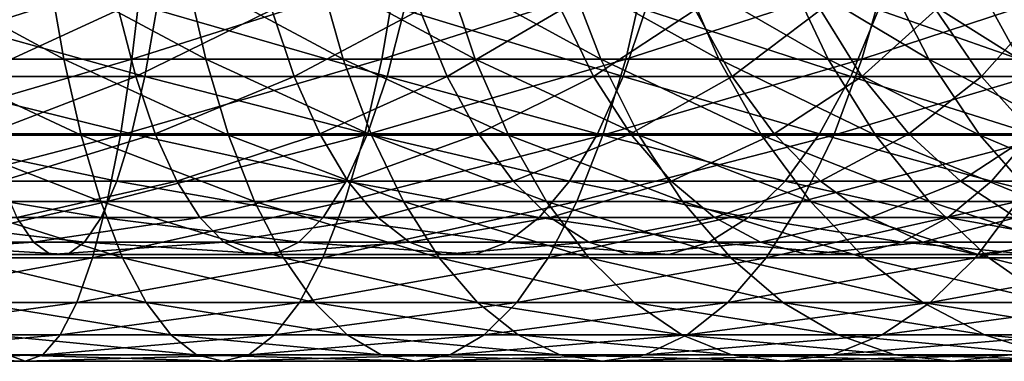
# Model space of a CAD drawing. Header units: metres. Extents: x 26 to 263, y -109 to 109.
# Tile 736 of 771: x 221 to 235, y -11 to -6. Entities that reach past the tile are written whole.
import ezdxf

# ---------------------------------------------------------------- set-up
doc = ezdxf.new("R2010")
doc.units = ezdxf.units.M
doc.layers.add('solid_500750', color=7, linetype='CONTINUOUS')

msp = doc.modelspace()

# ---------------------------------------------------------------- linework, layer by layer
at = {"layer": 'solid_500750'}
for points in [[(222.74852, -5.5, 134.215714), (219.066757, -5.5, 134.70195), (218.996796, -6.696376, 133.905624)], [(222.609344, -6.696376, 133.428528), (222.74852, -5.5, 134.215714), (218.996796, -6.696376, 133.905624)], [(221.640076, -6.696376, 115.781471), (219.570831, -6.696376, 116.24128), (219.431671, -5.5, 115.454094)], [(221.43277, -5.5, 115.00943), (221.640076, -6.696376, 115.781471), (219.431671, -5.5, 115.454094)], [(223.661316, -6.696376, 115.142883), (221.640076, -6.696376, 115.781471), (221.43277, -5.5, 115.00943)], [(223.387436, -5.5, 114.391869), (223.661316, -6.696376, 115.142883), (221.43277, -5.5, 115.00943)], [(226.373825, -5.5, 133.410141), (222.74852, -5.5, 134.215714), (222.609344, -6.696376, 133.428528)], [(226.166504, -6.696376, 132.638092), (226.373825, -5.5, 133.410141), (222.609344, -6.696376, 133.428528)], [(225.619141, -6.696376, 114.330383), (223.661316, -6.696376, 115.142883), (223.387436, -5.5, 114.391869)], [(225.280792, -5.5, 113.606133), (225.619141, -6.696376, 114.330383), (223.387436, -5.5, 114.391869)], [(227.498611, -6.696376, 113.350182), (225.619141, -6.696376, 114.330383), (225.280792, -5.5, 113.606133)], [(227.098358, -5.5, 112.658203), (227.498611, -6.696376, 113.350182), (225.280792, -5.5, 113.606133)], [(229.915024, -5.5, 132.291336), (226.373825, -5.5, 133.410141), (226.166504, -6.696376, 132.638092)], [(229.641144, -6.696376, 131.540314), (229.915024, -5.5, 132.291336), (226.166504, -6.696376, 132.638092)], [(229.2854, -6.696376, 112.209732), (227.498611, -6.696376, 113.350182), (227.098358, -5.5, 112.658203)], [(228.826294, -5.5, 111.555321), (229.2854, -6.696376, 112.209732), (227.098358, -5.5, 112.658203)], [(230.965866, -6.696376, 110.917755), (229.2854, -6.696376, 112.209732), (228.826294, -5.5, 111.555321)], [(230.451431, -5.5, 110.305885), (230.965866, -6.696376, 110.917755), (228.826294, -5.5, 111.555321)], [(233.345108, -5.5, 130.867844), (229.915024, -5.5, 132.291336), (229.641144, -6.696376, 131.540314)], [(233.006744, -6.696376, 130.1436), (233.345108, -5.5, 130.867844), (229.641144, -6.696376, 131.540314)], [(232.527222, -6.696376, 109.484085), (230.965866, -6.696376, 110.917755), (230.451431, -5.5, 110.305885)], [(231.961365, -5.5, 108.919434), (232.527222, -6.696376, 109.484085), (230.451431, -5.5, 110.305885)], [(233.957535, -6.696376, 107.919662), (232.527222, -6.696376, 109.484085), (231.961365, -5.5, 108.919434)], [(233.344574, -5.5, 107.40654), (233.957535, -6.696376, 107.919662), (231.961365, -5.5, 108.919434)], [(236.637924, -5.5, 129.150528), (233.345108, -5.5, 130.867844), (233.006744, -6.696376, 130.1436)], [(236.237671, -6.696376, 128.458557), (236.637924, -5.5, 129.150528), (233.006744, -6.696376, 130.1436)], [(235.245911, -6.696376, 106.23642), (233.957535, -6.696376, 107.919662), (233.344574, -5.5, 107.40654)], [(234.590515, -5.5, 105.778732), (235.245911, -6.696376, 106.23642), (233.344574, -5.5, 107.40654)], [(236.382523, -6.696376, 104.447197), (235.245911, -6.696376, 106.23642), (234.590515, -5.5, 105.778732)], [(235.689697, -5.5, 104.048424), (236.382523, -6.696376, 104.447197), (234.590515, -5.5, 105.778732)], [(222.79454, -6.942942, 131.113983), (219.286148, -6.942942, 131.6259), (219.374481, -5.995336, 132.506485)], [(222.961517, -5.995336, 131.983093), (222.79454, -6.942942, 131.113983), (219.374481, -5.995336, 132.506485)], [(222.419281, -5.995336, 116.973991), (220.180832, -5.995336, 117.509262), (220.347809, -6.942942, 118.378372)], [(222.663544, -6.942942, 117.824615), (222.419281, -5.995336, 116.973991), (220.347809, -6.942942, 118.378372)], [(224.600677, -5.995336, 116.240074), (222.419281, -5.995336, 116.973991), (222.663544, -6.942942, 117.824615)], [(224.920273, -6.942942, 117.065361), (224.600677, -5.995336, 116.240074), (222.663544, -6.942942, 117.824615)], [(226.242874, -6.942942, 130.289398), (222.79454, -6.942942, 131.113983), (222.961517, -5.995336, 131.983093)], [(226.487137, -5.995336, 131.140015), (226.242874, -6.942942, 130.289398), (222.961517, -5.995336, 131.983093)], [(226.707458, -5.995336, 115.313431), (224.600677, -5.995336, 116.240074), (224.920273, -6.942942, 117.065361)], [(227.099777, -6.942942, 116.10672), (226.707458, -5.995336, 115.313431), (224.920273, -6.942942, 117.065361)], [(229.603333, -6.942942, 129.158798), (226.242874, -6.942942, 130.289398), (226.487137, -5.995336, 131.140015)], [(229.922928, -5.995336, 129.98407), (229.603333, -6.942942, 129.158798), (226.487137, -5.995336, 131.140015)], [(228.72261, -5.995336, 114.201538), (226.707458, -5.995336, 115.313431), (227.099777, -6.942942, 116.10672)], [(229.184525, -6.942942, 114.956436), (228.72261, -5.995336, 114.201538), (227.099777, -6.942942, 116.10672)], [(230.629898, -5.995336, 112.913353), (228.72261, -5.995336, 114.201538), (229.184525, -6.942942, 114.956436)], [(231.157654, -6.942942, 113.623772), (230.629898, -5.995336, 112.913353), (229.184525, -6.942942, 114.956436)], [(232.848831, -6.942942, 127.731293), (229.603333, -6.942942, 129.158798), (229.922928, -5.995336, 129.98407)], [(233.241165, -5.995336, 128.524582), (232.848831, -6.942942, 127.731293), (229.922928, -5.995336, 129.98407)], [(232.413925, -5.995336, 111.459267), (230.629898, -5.995336, 112.913353), (231.157654, -6.942942, 113.623772)], [(233.003296, -6.942942, 112.119476), (232.413925, -5.995336, 111.459267), (231.157654, -6.942942, 113.623772)], [(234.060333, -5.995336, 109.851006), (232.413925, -5.995336, 111.459267), (233.003296, -6.942942, 112.119476)], [(235.953186, -6.942942, 126.018417), (232.848831, -6.942942, 127.731293), (233.241165, -5.995336, 128.524582)], [(234.706543, -6.942942, 110.455681), (234.060333, -5.995336, 109.851006), (233.003296, -6.942942, 112.119476)], [(236.415085, -5.995336, 126.773315), (235.953186, -6.942942, 126.018417), (233.241165, -5.995336, 128.524582)], [(235.555832, -5.995336, 108.101532), (234.060333, -5.995336, 109.851006), (234.706543, -6.942942, 110.455681)], [(236.253677, -6.942942, 108.645805), (235.555832, -5.995336, 108.101532), (234.706543, -6.942942, 110.455681)], [(222.609344, -6.696376, 133.428528), (218.996796, -6.696376, 133.905624), (218.913773, -7.778174, 132.960541)], [(222.444183, -7.778174, 132.494308), (222.609344, -6.696376, 133.428528), (218.913773, -7.778174, 132.960541)], [(221.886124, -7.778174, 116.697723), (219.735992, -7.778174, 117.175507), (219.570831, -6.696376, 116.24128)], [(221.640076, -6.696376, 115.781471), (221.886124, -7.778174, 116.697723), (219.570831, -6.696376, 116.24128)], [(223.986359, -7.778174, 116.03418), (221.886124, -7.778174, 116.697723), (221.640076, -6.696376, 115.781471)], [(223.661316, -6.696376, 115.142883), (223.986359, -7.778174, 116.03418), (221.640076, -6.696376, 115.781471)], [(226.166504, -6.696376, 132.638092), (222.609344, -6.696376, 133.428528), (222.444183, -7.778174, 132.494308)], [(225.920471, -7.778174, 131.721832), (226.166504, -6.696376, 132.638092), (222.444183, -7.778174, 132.494308)], [(226.020706, -7.778174, 115.189926), (223.986359, -7.778174, 116.03418), (223.661316, -6.696376, 115.142883)], [(225.619141, -6.696376, 114.330383), (226.020706, -7.778174, 115.189926), (223.661316, -6.696376, 115.142883)], [(227.973633, -7.778174, 114.17141), (226.020706, -7.778174, 115.189926), (225.619141, -6.696376, 114.330383)], [(227.498611, -6.696376, 113.350182), (227.973633, -7.778174, 114.17141), (225.619141, -6.696376, 114.330383)], [(229.641144, -6.696376, 131.540314), (226.166504, -6.696376, 132.638092), (225.920471, -7.778174, 131.721832)], [(229.316101, -7.778174, 130.649033), (229.641144, -6.696376, 131.540314), (225.920471, -7.778174, 131.721832)], [(229.830246, -7.778174, 112.986389), (227.973633, -7.778174, 114.17141), (227.498611, -6.696376, 113.350182)], [(229.2854, -6.696376, 112.209732), (229.830246, -7.778174, 112.986389), (227.498611, -6.696376, 113.350182)], [(231.576401, -7.778174, 111.643906), (229.830246, -7.778174, 112.986389), (229.2854, -6.696376, 112.209732)], [(230.965866, -6.696376, 110.917755), (231.576401, -7.778174, 111.643906), (229.2854, -6.696376, 112.209732)], [(233.006744, -6.696376, 130.1436), (229.641144, -6.696376, 131.540314), (229.316101, -7.778174, 130.649033)], [(232.605194, -7.778174, 129.284058), (233.006744, -6.696376, 130.1436), (229.316101, -7.778174, 130.649033)], [(233.198776, -7.778174, 110.154205), (231.576401, -7.778174, 111.643906), (230.965866, -6.696376, 110.917755)], [(232.527222, -6.696376, 109.484085), (233.198776, -7.778174, 110.154205), (230.965866, -6.696376, 110.917755)], [(234.684998, -7.778174, 108.528641), (233.198776, -7.778174, 110.154205), (232.527222, -6.696376, 109.484085)], [(233.957535, -6.696376, 107.919662), (234.684998, -7.778174, 108.528641), (232.527222, -6.696376, 109.484085)], [(236.237671, -6.696376, 128.458557), (233.006744, -6.696376, 130.1436), (232.605194, -7.778174, 129.284058)], [(235.76265, -7.778174, 127.637337), (236.237671, -6.696376, 128.458557), (232.605194, -7.778174, 129.284058)], [(236.023727, -7.778174, 106.77961), (234.684998, -7.778174, 108.528641), (233.957535, -6.696376, 107.919662)], [(235.245911, -6.696376, 106.23642), (236.023727, -7.778174, 106.77961), (233.957535, -6.696376, 107.919662)], [(222.604782, -7.761214, 130.126251), (219.18576, -7.761214, 130.625137), (219.286148, -6.942942, 131.6259)], [(222.79454, -6.942942, 131.113983), (222.604782, -7.761214, 130.126251), (219.286148, -6.942942, 131.6259)], [(222.663544, -6.942942, 117.824615), (220.347809, -6.942942, 118.378372), (220.537567, -7.761214, 119.366096)], [(222.941147, -7.761214, 118.791344), (222.663544, -6.942942, 117.824615), (220.537567, -7.761214, 119.366096)], [(225.965271, -7.761214, 129.322662), (222.604782, -7.761214, 130.126251), (222.79454, -6.942942, 131.113983)], [(224.920273, -6.942942, 117.065361), (222.663544, -6.942942, 117.824615), (222.941147, -7.761214, 118.791344)], [(226.242874, -6.942942, 130.289398), (225.965271, -7.761214, 129.322662), (222.79454, -6.942942, 131.113983)], [(225.283463, -7.761214, 118.003281), (224.920273, -6.942942, 117.065361), (222.941147, -7.761214, 118.791344)], [(227.099777, -6.942942, 116.10672), (224.920273, -6.942942, 117.065361), (225.283463, -7.761214, 118.003281)], [(227.545654, -7.761214, 117.008286), (227.099777, -6.942942, 116.10672), (225.283463, -7.761214, 118.003281)], [(229.240143, -7.761214, 128.220871), (225.965271, -7.761214, 129.322662), (226.242874, -6.942942, 130.289398)], [(229.603333, -6.942942, 129.158798), (229.240143, -7.761214, 128.220871), (226.242874, -6.942942, 130.289398)], [(229.184525, -6.942942, 114.956436), (227.099777, -6.942942, 116.10672), (227.545654, -7.761214, 117.008286)], [(229.709473, -7.761214, 115.814362), (229.184525, -6.942942, 114.956436), (227.545654, -7.761214, 117.008286)], [(231.157654, -6.942942, 113.623772), (229.184525, -6.942942, 114.956436), (229.709473, -7.761214, 115.814362)], [(232.402954, -7.761214, 126.829735), (229.240143, -7.761214, 128.220871), (229.603333, -6.942942, 129.158798)], [(232.848831, -6.942942, 127.731293), (232.402954, -7.761214, 126.829735), (229.603333, -6.942942, 129.158798)], [(231.757462, -7.761214, 114.431145), (231.157654, -6.942942, 113.623772), (229.709473, -7.761214, 115.814362)], [(233.003296, -6.942942, 112.119476), (231.157654, -6.942942, 113.623772), (231.757462, -7.761214, 114.431145)], [(233.673096, -7.761214, 112.869789), (233.003296, -6.942942, 112.119476), (231.757462, -7.761214, 114.431145)], [(235.428223, -7.761214, 125.160492), (232.402954, -7.761214, 126.829735), (232.848831, -6.942942, 127.731293)], [(235.953186, -6.942942, 126.018417), (235.428223, -7.761214, 125.160492), (232.848831, -6.942942, 127.731293)], [(234.706543, -6.942942, 110.455681), (233.003296, -6.942942, 112.119476), (233.673096, -7.761214, 112.869789)], [(235.440964, -7.761214, 111.142891), (234.706543, -6.942942, 110.455681), (233.673096, -7.761214, 112.869789)], [(236.253677, -6.942942, 108.645805), (234.706543, -6.942942, 110.455681), (235.440964, -7.761214, 111.142891)], [(222.444183, -7.778174, 132.494308), (218.913773, -7.778174, 132.960541), (218.819092, -8.726887, 131.882904)], [(222.255859, -8.726887, 131.429031), (222.444183, -7.778174, 132.494308), (218.819092, -8.726887, 131.882904)], [(222.395767, -8.43491, 129.0383), (219.07518, -8.43491, 129.522827), (219.18576, -7.761214, 130.625137)], [(222.604782, -7.761214, 130.126251), (222.395767, -8.43491, 129.0383), (219.18576, -7.761214, 130.625137)], [(222.166672, -8.726887, 117.742508), (219.924316, -8.726887, 118.240784), (219.735992, -7.778174, 117.175507)], [(221.886124, -7.778174, 116.697723), (222.166672, -8.726887, 117.742508), (219.735992, -7.778174, 117.175507)], [(222.941147, -7.761214, 118.791344), (220.537567, -7.761214, 119.366096), (220.746582, -8.43491, 120.454048)], [(223.246918, -8.43491, 119.856155), (222.941147, -7.761214, 118.791344), (220.746582, -8.43491, 120.454048)], [(224.356995, -8.726887, 117.050507), (222.166672, -8.726887, 117.742508), (221.886124, -7.778174, 116.697723)], [(223.986359, -7.778174, 116.03418), (224.356995, -8.726887, 117.050507), (221.886124, -7.778174, 116.697723)], [(225.920471, -7.778174, 131.721832), (222.444183, -7.778174, 132.494308), (222.255859, -8.726887, 131.429031)], [(225.639923, -8.726887, 130.677048), (225.920471, -7.778174, 131.721832), (222.255859, -8.726887, 131.429031)], [(225.659515, -8.43491, 128.257858), (222.395767, -8.43491, 129.0383), (222.604782, -7.761214, 130.126251)], [(225.965271, -7.761214, 129.322662), (225.659515, -8.43491, 128.257858), (222.604782, -7.761214, 130.126251)], [(225.283463, -7.761214, 118.003281), (222.941147, -7.761214, 118.791344), (223.246918, -8.43491, 119.856155)], [(225.683517, -8.43491, 119.036377), (225.283463, -7.761214, 118.003281), (223.246918, -8.43491, 119.856155)], [(226.478592, -8.726887, 116.170036), (224.356995, -8.726887, 117.050507), (223.986359, -7.778174, 116.03418)], [(226.020706, -7.778174, 115.189926), (226.478592, -8.726887, 116.170036), (223.986359, -7.778174, 116.03418)], [(227.545654, -7.761214, 117.008286), (225.283463, -7.761214, 118.003281), (225.683517, -8.43491, 119.036377)], [(229.316101, -7.778174, 130.649033), (225.920471, -7.778174, 131.721832), (225.639923, -8.726887, 130.677048)], [(228.945465, -8.726887, 129.632706), (229.316101, -7.778174, 130.649033), (225.639923, -8.726887, 130.677048)], [(228.840088, -8.43491, 127.187775), (225.659515, -8.43491, 128.257858), (225.965271, -7.761214, 129.322662)], [(228.036774, -8.43491, 118.00132), (227.545654, -7.761214, 117.008286), (225.683517, -8.43491, 119.036377)], [(229.240143, -7.761214, 128.220871), (228.840088, -8.43491, 127.187775), (225.965271, -7.761214, 129.322662)], [(228.515289, -8.726887, 115.107834), (226.478592, -8.726887, 116.170036), (226.020706, -7.778174, 115.189926)], [(227.973633, -7.778174, 114.17141), (228.515289, -8.726887, 115.107834), (226.020706, -7.778174, 115.189926)], [(229.709473, -7.761214, 115.814362), (227.545654, -7.761214, 117.008286), (228.036774, -8.43491, 118.00132)], [(230.451538, -8.726887, 113.871994), (228.515289, -8.726887, 115.107834), (227.973633, -7.778174, 114.17141)], [(229.830246, -7.778174, 112.986389), (230.451538, -8.726887, 113.871994), (227.973633, -7.778174, 114.17141)], [(230.287689, -8.43491, 116.759338), (229.709473, -7.761214, 115.814362), (228.036774, -8.43491, 118.00132)], [(231.911835, -8.43491, 125.8367), (228.840088, -8.43491, 127.187775), (229.240143, -7.761214, 128.220871)], [(232.605194, -7.778174, 129.284058), (229.316101, -7.778174, 130.649033), (228.945465, -8.726887, 129.632706)], [(232.147293, -8.726887, 128.30394), (232.605194, -7.778174, 129.284058), (228.945465, -8.726887, 129.632706)], [(232.402954, -7.761214, 126.829735), (231.911835, -8.43491, 125.8367), (229.240143, -7.761214, 128.220871)], [(231.757462, -7.761214, 114.431145), (229.709473, -7.761214, 115.814362), (230.287689, -8.43491, 116.759338)], [(232.272583, -8.726887, 112.471931), (230.451538, -8.726887, 113.871994), (229.830246, -7.778174, 112.986389)], [(231.576401, -7.778174, 111.643906), (232.272583, -8.726887, 112.471931), (229.830246, -7.778174, 112.986389)], [(232.418121, -8.43491, 115.32045), (231.757462, -7.761214, 114.431145), (230.287689, -8.43491, 116.759338)], [(233.964554, -8.726887, 110.918335), (232.272583, -8.726887, 112.471931), (231.576401, -7.778174, 111.643906)], [(233.198776, -7.778174, 110.154205), (233.964554, -8.726887, 110.918335), (231.576401, -7.778174, 111.643906)], [(233.673096, -7.761214, 112.869789), (231.757462, -7.761214, 114.431145), (232.418121, -8.43491, 115.32045)], [(234.850006, -8.43491, 124.215508), (231.911835, -8.43491, 125.8367), (232.402954, -7.761214, 126.829735)], [(235.76265, -7.778174, 127.637337), (232.605194, -7.778174, 129.284058), (232.147293, -8.726887, 128.30394)], [(235.220993, -8.726887, 126.700905), (235.76265, -7.778174, 127.637337), (232.147293, -8.726887, 128.30394)], [(235.428223, -7.761214, 125.160492), (234.850006, -8.43491, 124.215508), (232.402954, -7.761214, 126.829735)], [(234.410873, -8.43491, 113.696243), (233.673096, -7.761214, 112.869789), (232.418121, -8.43491, 115.32045)], [(235.514511, -8.726887, 109.223045), (233.964554, -8.726887, 110.918335), (233.198776, -7.778174, 110.154205)], [(234.684998, -7.778174, 108.528641), (235.514511, -8.726887, 109.223045), (233.198776, -7.778174, 110.154205)], [(235.440964, -7.761214, 111.142891), (233.673096, -7.761214, 112.869789), (234.410873, -8.43491, 113.696243)], [(236.249893, -8.43491, 111.899818), (235.440964, -7.761214, 111.142891), (234.410873, -8.43491, 113.696243)], [(236.91066, -8.726887, 107.398994), (235.514511, -8.726887, 109.223045), (234.684998, -7.778174, 108.528641)], [(236.023727, -7.778174, 106.77961), (236.91066, -8.726887, 107.398994), (234.684998, -7.778174, 108.528641)], [(237.630905, -8.43491, 122.337288), (234.850006, -8.43491, 124.215508), (235.428223, -7.761214, 125.160492)], [(222.171402, -8.951479, 127.870399), (218.956482, -8.951479, 128.339493), (219.07518, -8.43491, 129.522827)], [(222.395767, -8.43491, 129.0383), (222.171402, -8.951479, 127.870399), (219.07518, -8.43491, 129.522827)], [(223.246918, -8.43491, 119.856155), (220.746582, -8.43491, 120.454048), (220.970963, -8.951479, 121.621956)], [(223.57515, -8.951479, 120.999222), (223.246918, -8.43491, 119.856155), (220.970963, -8.951479, 121.621956)], [(225.331268, -8.951479, 127.114784), (222.171402, -8.951479, 127.870399), (222.395767, -8.43491, 129.0383)], [(225.659515, -8.43491, 128.257858), (225.331268, -8.951479, 127.114784), (222.395767, -8.43491, 129.0383)], [(225.683517, -8.43491, 119.036377), (223.246918, -8.43491, 119.856155), (223.57515, -8.951479, 120.999222)], [(226.112976, -8.951479, 120.145386), (225.683517, -8.43491, 119.036377), (223.57515, -8.951479, 120.999222)], [(228.410629, -8.951479, 126.078766), (225.331268, -8.951479, 127.114784), (225.659515, -8.43491, 128.257858)], [(228.840088, -8.43491, 127.187775), (228.410629, -8.951479, 126.078766), (225.659515, -8.43491, 128.257858)], [(228.036774, -8.43491, 118.00132), (225.683517, -8.43491, 119.036377), (226.112976, -8.951479, 120.145386)], [(228.56398, -8.951479, 119.067337), (228.036774, -8.43491, 118.00132), (226.112976, -8.951479, 120.145386)], [(230.287689, -8.43491, 116.759338), (228.036774, -8.43491, 118.00132), (228.56398, -8.951479, 119.067337)], [(231.384628, -8.951479, 124.770683), (228.410629, -8.951479, 126.078766), (228.840088, -8.43491, 127.187775)], [(230.908401, -8.951479, 117.773766), (230.287689, -8.43491, 116.759338), (228.56398, -8.951479, 119.067337)], [(231.911835, -8.43491, 125.8367), (231.384628, -8.951479, 124.770683), (228.840088, -8.43491, 127.187775)], [(232.418121, -8.43491, 115.32045), (230.287689, -8.43491, 116.759338), (230.908401, -8.951479, 117.773766)], [(233.127319, -8.951479, 116.275101), (232.418121, -8.43491, 115.32045), (230.908401, -8.951479, 117.773766)], [(234.229294, -8.951479, 123.20108), (231.384628, -8.951479, 124.770683), (231.911835, -8.43491, 125.8367)], [(234.850006, -8.43491, 124.215508), (234.229294, -8.951479, 123.20108), (231.911835, -8.43491, 125.8367)], [(234.410873, -8.43491, 113.696243), (232.418121, -8.43491, 115.32045), (233.127319, -8.951479, 116.275101)], [(235.202866, -8.951479, 114.583427), (234.410873, -8.43491, 113.696243), (233.127319, -8.951479, 116.275101)], [(236.921692, -8.951479, 121.382629), (234.229294, -8.951479, 123.20108), (234.850006, -8.43491, 124.215508)], [(236.249893, -8.43491, 111.899818), (234.410873, -8.43491, 113.696243), (235.202866, -8.951479, 114.583427)], [(237.630905, -8.43491, 122.337288), (236.921692, -8.951479, 121.382629), (234.850006, -8.43491, 124.215508)], [(222.255859, -8.726887, 131.429031), (218.819092, -8.726887, 131.882904), (218.714401, -9.526279, 130.691116)], [(222.047577, -9.526279, 130.250916), (222.255859, -8.726887, 131.429031), (218.714401, -9.526279, 130.691116)], [(222.476929, -9.526279, 118.897957), (220.132599, -9.526279, 119.418892), (219.924316, -8.726887, 118.240784)], [(222.166672, -8.726887, 117.742508), (222.476929, -9.526279, 118.897957), (219.924316, -8.726887, 118.240784)], [(225.639923, -8.726887, 130.677048), (222.255859, -8.726887, 131.429031), (222.047577, -9.526279, 130.250916)], [(225.329651, -9.526279, 129.521606), (225.639923, -8.726887, 130.677048), (222.047577, -9.526279, 130.250916)], [(224.766876, -9.526279, 118.174469), (222.476929, -9.526279, 118.897957), (222.166672, -8.726887, 117.742508)], [(224.356995, -8.726887, 117.050507), (224.766876, -9.526279, 118.174469), (222.166672, -8.726887, 117.742508)], [(226.98497, -9.526279, 117.25396), (224.766876, -9.526279, 118.174469), (224.356995, -8.726887, 117.050507)], [(226.478592, -8.726887, 116.170036), (226.98497, -9.526279, 117.25396), (224.356995, -8.726887, 117.050507)], [(228.945465, -8.726887, 129.632706), (225.639923, -8.726887, 130.677048), (225.329651, -9.526279, 129.521606)], [(228.535583, -9.526279, 128.508728), (228.945465, -8.726887, 129.632706), (225.329651, -9.526279, 129.521606)], [(229.114304, -9.526279, 116.143448), (226.98497, -9.526279, 117.25396), (226.478592, -8.726887, 116.170036)], [(228.515289, -8.726887, 115.107834), (229.114304, -9.526279, 116.143448), (226.478592, -8.726887, 116.170036)], [(231.138626, -9.526279, 114.851387), (229.114304, -9.526279, 116.143448), (228.515289, -8.726887, 115.107834)], [(230.451538, -8.726887, 113.871994), (231.138626, -9.526279, 114.851387), (228.515289, -8.726887, 115.107834)], [(232.147293, -8.726887, 128.30394), (228.945465, -8.726887, 129.632706), (228.535583, -9.526279, 128.508728)], [(231.640915, -9.526279, 127.220016), (232.147293, -8.726887, 128.30394), (228.535583, -9.526279, 128.508728)], [(233.042511, -9.526279, 113.38765), (231.138626, -9.526279, 114.851387), (230.451538, -8.726887, 113.871994)], [(232.272583, -8.726887, 112.471931), (233.042511, -9.526279, 113.38765), (230.451538, -8.726887, 113.871994)], [(235.220993, -8.726887, 126.700905), (232.147293, -8.726887, 128.30394), (231.640915, -9.526279, 127.220016)], [(234.621979, -9.526279, 125.665291), (235.220993, -8.726887, 126.700905), (231.640915, -9.526279, 127.220016)], [(234.811417, -9.526279, 111.76339), (233.042511, -9.526279, 113.38765), (232.272583, -8.726887, 112.471931)], [(233.964554, -8.726887, 110.918335), (234.811417, -9.526279, 111.76339), (232.272583, -8.726887, 112.471931)], [(236.431885, -9.526279, 109.990997), (234.811417, -9.526279, 111.76339), (233.964554, -8.726887, 110.918335)], [(235.514511, -8.726887, 109.223045), (236.431885, -9.526279, 109.990997), (233.964554, -8.726887, 110.918335)], [(238.143112, -8.726887, 124.835815), (235.220993, -8.726887, 126.700905), (234.621979, -9.526279, 125.665291)], [(237.456024, -9.526279, 123.856415), (238.143112, -8.726887, 124.835815), (234.621979, -9.526279, 125.665291)], [(221.206512, -9.301299, 122.848053), (220.970963, -8.951479, 121.621956), (218.446014, -9.301299, 123.250847)], [(221.935837, -9.301299, 126.644295), (218.831863, -9.301299, 127.097214), (218.956482, -8.951479, 128.339493)], [(222.171402, -8.951479, 127.870399), (221.935837, -9.301299, 126.644295), (218.956482, -8.951479, 128.339493)], [(223.57515, -8.951479, 120.999222), (220.970963, -8.951479, 121.621956), (221.206512, -9.301299, 122.848053)], [(223.919739, -9.301299, 122.199249), (223.57515, -8.951479, 120.999222), (221.206512, -9.301299, 122.848053)], [(224.986679, -9.301299, 125.914757), (221.935837, -9.301299, 126.644295), (222.171402, -8.951479, 127.870399)], [(225.331268, -8.951479, 127.114784), (224.986679, -9.301299, 125.914757), (222.171402, -8.951479, 127.870399)], [(226.112976, -8.951479, 120.145386), (223.57515, -8.951479, 120.999222), (223.919739, -9.301299, 122.199249)], [(226.563843, -9.301299, 121.309662), (226.112976, -8.951479, 120.145386), (223.919739, -9.301299, 122.199249)], [(227.959778, -9.301299, 124.914482), (224.986679, -9.301299, 125.914757), (225.331268, -8.951479, 127.114784)], [(228.410629, -8.951479, 126.078766), (227.959778, -9.301299, 124.914482), (225.331268, -8.951479, 127.114784)], [(228.56398, -8.951479, 119.067337), (226.112976, -8.951479, 120.145386), (226.563843, -9.301299, 121.309662)], [(229.117462, -9.301299, 120.186478), (228.56398, -8.951479, 119.067337), (226.563843, -9.301299, 121.309662)], [(230.831146, -9.301299, 123.651543), (227.959778, -9.301299, 124.914482), (228.410629, -8.951479, 126.078766)], [(231.384628, -8.951479, 124.770683), (230.831146, -9.301299, 123.651543), (228.410629, -8.951479, 126.078766)], [(230.908401, -8.951479, 117.773766), (228.56398, -8.951479, 119.067337), (229.117462, -9.301299, 120.186478)], [(231.560043, -9.301299, 118.838745), (230.908401, -8.951479, 117.773766), (229.117462, -9.301299, 120.186478)], [(233.577652, -9.301299, 122.136108), (230.831146, -9.301299, 123.651543), (231.384628, -8.951479, 124.770683)], [(233.127319, -8.951479, 116.275101), (230.908401, -8.951479, 117.773766), (231.560043, -9.301299, 118.838745)], [(234.229294, -8.951479, 123.20108), (233.577652, -9.301299, 122.136108), (231.384628, -8.951479, 124.770683)], [(233.871872, -9.301299, 117.277328), (233.127319, -8.951479, 116.275101), (231.560043, -9.301299, 118.838745)], [(235.202866, -8.951479, 114.583427), (233.127319, -8.951479, 116.275101), (233.871872, -9.301299, 117.277328)], [(236.177139, -9.301299, 120.380409), (233.577652, -9.301299, 122.136108), (234.229294, -8.951479, 123.20108)], [(236.034317, -9.301299, 115.514824), (235.202866, -8.951479, 114.583427), (233.871872, -9.301299, 117.277328)], [(236.921692, -8.951479, 121.382629), (236.177139, -9.301299, 120.380409), (234.229294, -8.951479, 123.20108)], [(221.206512, -9.301299, 122.848053), (218.446014, -9.301299, 123.250847), (218.574234, -9.477854, 124.528961)], [(221.448868, -9.477854, 124.109512), (221.206512, -9.301299, 122.848053), (218.574234, -9.477854, 124.528961)], [(221.693497, -9.477854, 125.382835), (218.703644, -9.477854, 125.819099), (218.831863, -9.301299, 127.097214)], [(221.935837, -9.301299, 126.644295), (221.693497, -9.477854, 125.382835), (218.831863, -9.301299, 127.097214)], [(223.919739, -9.301299, 122.199249), (221.206512, -9.301299, 122.848053), (221.448868, -9.477854, 124.109512)], [(224.274277, -9.477854, 123.433884), (223.919739, -9.301299, 122.199249), (221.448868, -9.477854, 124.109512)], [(224.632141, -9.477854, 124.680122), (221.693497, -9.477854, 125.382835), (221.935837, -9.301299, 126.644295)], [(224.986679, -9.301299, 125.914757), (224.632141, -9.477854, 124.680122), (221.935837, -9.301299, 126.644295)], [(226.563843, -9.301299, 121.309662), (223.919739, -9.301299, 122.199249), (224.274277, -9.477854, 123.433884)], [(227.027695, -9.477854, 122.507515), (226.563843, -9.301299, 121.309662), (224.274277, -9.477854, 123.433884)], [(227.495911, -9.477854, 123.716637), (224.632141, -9.477854, 124.680122), (224.986679, -9.301299, 125.914757)], [(227.959778, -9.301299, 124.914482), (227.495911, -9.477854, 123.716637), (224.986679, -9.301299, 125.914757)], [(229.117462, -9.301299, 120.186478), (226.563843, -9.301299, 121.309662), (227.027695, -9.477854, 122.507515)], [(229.686905, -9.477854, 121.337891), (229.117462, -9.301299, 120.186478), (227.027695, -9.477854, 122.507515)], [(230.261703, -9.477854, 122.50013), (227.495911, -9.477854, 123.716637), (227.959778, -9.301299, 124.914482)], [(230.831146, -9.301299, 123.651543), (230.261703, -9.477854, 122.50013), (227.959778, -9.301299, 124.914482)], [(231.560043, -9.301299, 118.838745), (229.117462, -9.301299, 120.186478), (229.686905, -9.477854, 121.337891)], [(232.230484, -9.477854, 119.934433), (231.560043, -9.301299, 118.838745), (229.686905, -9.477854, 121.337891)], [(232.907211, -9.477854, 121.040421), (230.261703, -9.477854, 122.50013), (230.831146, -9.301299, 123.651543)], [(233.577652, -9.301299, 122.136108), (232.907211, -9.477854, 121.040421), (230.831146, -9.301299, 123.651543)], [(233.871872, -9.301299, 117.277328), (231.560043, -9.301299, 118.838745), (232.230484, -9.477854, 119.934433)], [(234.637894, -9.477854, 118.308456), (233.871872, -9.301299, 117.277328), (232.230484, -9.477854, 119.934433)], [(235.411118, -9.477854, 119.349281), (232.907211, -9.477854, 121.040421), (233.577652, -9.301299, 122.136108)], [(236.177139, -9.301299, 120.380409), (235.411118, -9.477854, 119.349281), (233.577652, -9.301299, 122.136108)], [(236.034317, -9.301299, 115.514824), (233.871872, -9.301299, 117.277328), (234.637894, -9.477854, 118.308456)], [(236.88974, -9.477854, 116.473076), (236.034317, -9.301299, 115.514824), (234.637894, -9.477854, 118.308456)], [(221.448868, -9.477854, 124.109512), (218.574234, -9.477854, 124.528961), (218.703644, -9.477854, 125.819099)], [(222.047577, -9.526279, 130.250916), (218.714401, -9.526279, 130.691116), (218.601471, -10.162675, 129.405579)], [(221.822922, -10.162675, 128.980148), (222.047577, -9.526279, 130.250916), (218.601471, -10.162675, 129.405579)], [(221.693497, -9.477854, 125.382835), (221.448868, -9.477854, 124.109512), (218.703644, -9.477854, 125.819099)], [(222.8116, -10.162675, 120.144287), (220.357254, -10.162675, 120.689667), (220.132599, -9.526279, 119.418892)], [(222.476929, -9.526279, 118.897957), (222.8116, -10.162675, 120.144287), (220.132599, -9.526279, 119.418892)], [(224.274277, -9.477854, 123.433884), (221.448868, -9.477854, 124.109512), (221.693497, -9.477854, 125.382835)], [(224.632141, -9.477854, 124.680122), (224.274277, -9.477854, 123.433884), (221.693497, -9.477854, 125.382835)], [(225.329651, -9.526279, 129.521606), (222.047577, -9.526279, 130.250916), (221.822922, -10.162675, 128.980148)], [(224.99498, -10.162675, 128.275284), (225.329651, -9.526279, 129.521606), (221.822922, -10.162675, 128.980148)], [(225.209015, -10.162675, 119.386848), (222.8116, -10.162675, 120.144287), (222.476929, -9.526279, 118.897957)], [(224.766876, -9.526279, 118.174469), (225.209015, -10.162675, 119.386848), (222.476929, -9.526279, 118.897957)], [(227.027695, -9.477854, 122.507515), (224.274277, -9.477854, 123.433884), (224.632141, -9.477854, 124.680122)], [(227.495911, -9.477854, 123.716637), (227.027695, -9.477854, 122.507515), (224.632141, -9.477854, 124.680122)], [(227.531189, -10.162675, 118.423149), (225.209015, -10.162675, 119.386848), (224.766876, -9.526279, 118.174469)], [(226.98497, -9.526279, 117.25396), (227.531189, -10.162675, 118.423149), (224.766876, -9.526279, 118.174469)], [(228.535583, -9.526279, 128.508728), (225.329651, -9.526279, 129.521606), (224.99498, -10.162675, 128.275284)], [(228.093445, -10.162675, 127.296349), (228.535583, -9.526279, 128.508728), (224.99498, -10.162675, 128.275284)], [(229.760452, -10.162675, 117.260513), (227.531189, -10.162675, 118.423149), (226.98497, -9.526279, 117.25396)], [(229.114304, -9.526279, 116.143448), (229.760452, -10.162675, 117.260513), (226.98497, -9.526279, 117.25396)], [(229.686905, -9.477854, 121.337891), (227.027695, -9.477854, 122.507515), (227.495911, -9.477854, 123.716637)], [(230.261703, -9.477854, 122.50013), (229.686905, -9.477854, 121.337891), (227.495911, -9.477854, 123.716637)], [(231.640915, -9.526279, 127.220016), (228.535583, -9.526279, 128.508728), (228.093445, -10.162675, 127.296349)], [(231.094696, -10.162675, 126.050835), (231.640915, -9.526279, 127.220016), (228.093445, -10.162675, 127.296349)], [(231.879761, -10.162675, 115.907829), (229.760452, -10.162675, 117.260513), (229.114304, -9.526279, 116.143448)], [(231.138626, -9.526279, 114.851387), (231.879761, -10.162675, 115.907829), (229.114304, -9.526279, 116.143448)], [(232.230484, -9.477854, 119.934433), (229.686905, -9.477854, 121.337891), (230.261703, -9.477854, 122.50013)], [(232.907211, -9.477854, 121.040421), (232.230484, -9.477854, 119.934433), (230.261703, -9.477854, 122.50013)], [(234.621979, -9.526279, 125.665291), (231.640915, -9.526279, 127.220016), (231.094696, -10.162675, 126.050835)], [(233.97583, -10.162675, 124.548225), (234.621979, -9.526279, 125.665291), (231.094696, -10.162675, 126.050835)], [(233.872986, -10.162675, 114.375404), (231.879761, -10.162675, 115.907829), (231.138626, -9.526279, 114.851387)], [(233.042511, -9.526279, 113.38765), (233.872986, -10.162675, 114.375404), (231.138626, -9.526279, 114.851387)], [(234.637894, -9.477854, 118.308456), (232.230484, -9.477854, 119.934433), (232.907211, -9.477854, 121.040421)], [(235.411118, -9.477854, 119.349281), (234.637894, -9.477854, 118.308456), (232.907211, -9.477854, 121.040421)], [(235.724915, -10.162675, 112.674919), (233.872986, -10.162675, 114.375404), (233.042511, -9.526279, 113.38765)], [(234.811417, -9.526279, 111.76339), (235.724915, -10.162675, 112.674919), (233.042511, -9.526279, 113.38765)], [(237.456024, -9.526279, 123.856415), (234.621979, -9.526279, 125.665291), (233.97583, -10.162675, 124.548225)], [(236.71489, -10.162675, 122.79998), (237.456024, -9.526279, 123.856415), (233.97583, -10.162675, 124.548225)], [(236.88974, -9.477854, 116.473076), (234.637894, -9.477854, 118.308456), (235.411118, -9.477854, 119.349281)], [(237.421417, -10.162675, 110.819351), (235.724915, -10.162675, 112.674919), (234.811417, -9.526279, 111.76339)], [(236.431885, -9.526279, 109.990997), (237.421417, -10.162675, 110.819351), (234.811417, -9.526279, 111.76339)], [(221.822922, -10.162675, 128.980148), (218.601471, -10.162675, 129.405579), (218.482224, -10.625184, 128.048294)], [(221.585724, -10.625184, 127.638443), (221.822922, -10.162675, 128.980148), (218.482224, -10.625184, 128.048294)], [(223.164948, -10.625184, 121.460175), (220.594452, -10.625184, 122.031372), (220.357254, -10.162675, 120.689667)], [(222.8116, -10.162675, 120.144287), (223.164948, -10.625184, 121.460175), (220.357254, -10.162675, 120.689667)], [(224.99498, -10.162675, 128.275284), (221.822922, -10.162675, 128.980148), (221.585724, -10.625184, 127.638443)], [(224.641632, -10.625184, 126.959381), (224.99498, -10.162675, 128.275284), (221.585724, -10.625184, 127.638443)], [(225.675812, -10.625184, 120.666901), (223.164948, -10.625184, 121.460175), (222.8116, -10.162675, 120.144287)], [(225.209015, -10.162675, 119.386848), (225.675812, -10.625184, 120.666901), (222.8116, -10.162675, 120.144287)], [(228.093445, -10.162675, 127.296349), (224.99498, -10.162675, 128.275284), (224.641632, -10.625184, 126.959381)], [(227.626633, -10.625184, 126.016304), (228.093445, -10.162675, 127.296349), (224.641632, -10.625184, 126.959381)], [(228.107895, -10.625184, 119.657585), (225.675812, -10.625184, 120.666901), (225.209015, -10.162675, 119.386848)], [(227.531189, -10.162675, 118.423149), (228.107895, -10.625184, 119.657585), (225.209015, -10.162675, 119.386848)], [(230.442642, -10.625184, 118.439934), (228.107895, -10.625184, 119.657585), (227.531189, -10.162675, 118.423149)], [(229.760452, -10.162675, 117.260513), (230.442642, -10.625184, 118.439934), (227.531189, -10.162675, 118.423149)], [(231.094696, -10.162675, 126.050835), (228.093445, -10.162675, 127.296349), (227.626633, -10.625184, 126.016304)], [(230.51799, -10.625184, 124.816399), (231.094696, -10.162675, 126.050835), (227.626633, -10.625184, 126.016304)], [(232.662262, -10.625184, 117.023232), (230.442642, -10.625184, 118.439934), (229.760452, -10.162675, 117.260513)], [(231.879761, -10.162675, 115.907829), (232.662262, -10.625184, 117.023232), (229.760452, -10.162675, 117.260513)], [(233.97583, -10.162675, 124.548225), (231.094696, -10.162675, 126.050835), (230.51799, -10.625184, 124.816399)], [(233.293625, -10.625184, 123.368805), (233.97583, -10.162675, 124.548225), (230.51799, -10.625184, 124.816399)], [(234.749817, -10.625184, 115.418282), (232.662262, -10.625184, 117.023232), (231.879761, -10.162675, 115.907829)], [(233.872986, -10.162675, 114.375404), (234.749817, -10.625184, 115.418282), (231.879761, -10.162675, 115.907829)], [(236.71489, -10.162675, 122.79998), (233.97583, -10.162675, 124.548225), (233.293625, -10.625184, 123.368805)], [(235.932388, -10.625184, 121.684578), (236.71489, -10.162675, 122.79998), (233.293625, -10.625184, 123.368805)], [(236.689377, -10.625184, 113.637321), (234.749817, -10.625184, 115.418282), (233.872986, -10.162675, 114.375404)], [(235.724915, -10.162675, 112.674919), (236.689377, -10.625184, 113.637321), (233.872986, -10.162675, 114.375404)], [(221.585724, -10.625184, 127.638443), (218.482224, -10.625184, 128.048294), (218.358719, -10.905893, 126.642494)], [(221.340042, -10.905893, 126.248772), (221.585724, -10.625184, 127.638443), (218.358719, -10.905893, 126.642494)], [(223.530945, -10.905893, 122.823112), (220.840134, -10.905893, 123.421043), (220.594452, -10.625184, 122.031372)], [(223.164948, -10.625184, 121.460175), (223.530945, -10.905893, 122.823112), (220.594452, -10.625184, 122.031372)], [(224.641632, -10.625184, 126.959381), (221.585724, -10.625184, 127.638443), (221.340042, -10.905893, 126.248772)], [(224.27565, -10.905893, 125.596443), (224.641632, -10.625184, 126.959381), (221.340042, -10.905893, 126.248772)], [(226.159317, -10.905893, 121.992714), (223.530945, -10.905893, 122.823112), (223.164948, -10.625184, 121.460175)], [(225.675812, -10.625184, 120.666901), (226.159317, -10.905893, 121.992714), (223.164948, -10.625184, 121.460175)], [(227.626633, -10.625184, 126.016304), (224.641632, -10.625184, 126.959381), (224.27565, -10.905893, 125.596443)], [(227.143143, -10.905893, 124.690491), (227.626633, -10.625184, 126.016304), (224.27565, -10.905893, 125.596443)], [(228.705215, -10.905893, 120.936157), (226.159317, -10.905893, 121.992714), (225.675812, -10.625184, 120.666901)], [(228.107895, -10.625184, 119.657585), (228.705215, -10.905893, 120.936157), (225.675812, -10.625184, 120.666901)], [(230.51799, -10.625184, 124.816399), (227.626633, -10.625184, 126.016304), (227.143143, -10.905893, 124.690491)], [(229.92067, -10.905893, 123.537819), (230.51799, -10.625184, 124.816399), (227.143143, -10.905893, 124.690491)], [(231.149246, -10.905893, 119.661522), (228.705215, -10.905893, 120.936157), (228.107895, -10.625184, 119.657585)], [(230.442642, -10.625184, 118.439934), (231.149246, -10.905893, 119.661522), (228.107895, -10.625184, 119.657585)], [(233.293625, -10.625184, 123.368805), (230.51799, -10.625184, 124.816399), (229.92067, -10.905893, 123.537819)], [(232.587036, -10.905893, 122.147224), (233.293625, -10.625184, 123.368805), (229.92067, -10.905893, 123.537819)], [(233.472733, -10.905893, 118.178513), (231.149246, -10.905893, 119.661522), (230.442642, -10.625184, 118.439934)], [(232.662262, -10.625184, 117.023232), (233.472733, -10.905893, 118.178513), (230.442642, -10.625184, 118.439934)], [(235.932388, -10.625184, 121.684578), (233.293625, -10.625184, 123.368805), (232.587036, -10.905893, 122.147224)], [(235.121918, -10.905893, 120.529297), (235.932388, -10.625184, 121.684578), (232.587036, -10.905893, 122.147224)], [(235.65799, -10.905893, 116.498451), (233.472733, -10.905893, 118.178513), (232.662262, -10.625184, 117.023232)], [(234.749817, -10.625184, 115.418282), (235.65799, -10.905893, 116.498451), (232.662262, -10.625184, 117.023232)], [(237.688339, -10.905893, 114.63414), (235.65799, -10.905893, 116.498451), (234.749817, -10.625184, 115.418282)], [(236.689377, -10.625184, 113.637321), (237.688339, -10.905893, 114.63414), (234.749817, -10.625184, 115.418282)], [(221.090088, -11, 124.834908), (218.233078, -11, 125.212212), (218.107422, -10.905893, 123.781937)], [(220.840134, -10.905893, 123.421043), (221.090088, -11, 124.834908), (218.107422, -10.905893, 123.781937)], [(221.340042, -10.905893, 126.248772), (218.358719, -10.905893, 126.642494), (218.233078, -11, 125.212212)], [(221.090088, -11, 124.834908), (221.340042, -10.905893, 126.248772), (218.233078, -11, 125.212212)], [(223.90329, -11, 124.209778), (221.090088, -11, 124.834908), (220.840134, -10.905893, 123.421043)], [(223.530945, -10.905893, 122.823112), (223.90329, -11, 124.209778), (220.840134, -10.905893, 123.421043)], [(224.27565, -10.905893, 125.596443), (221.340042, -10.905893, 126.248772), (221.090088, -11, 124.834908)], [(223.90329, -11, 124.209778), (224.27565, -10.905893, 125.596443), (221.090088, -11, 124.834908)], [(226.65123, -11, 123.341599), (223.90329, -11, 124.209778), (223.530945, -10.905893, 122.823112)], [(226.159317, -10.905893, 121.992714), (226.65123, -11, 123.341599), (223.530945, -10.905893, 122.823112)], [(227.143143, -10.905893, 124.690491), (224.27565, -10.905893, 125.596443), (223.90329, -11, 124.209778)], [(226.65123, -11, 123.341599), (227.143143, -10.905893, 124.690491), (223.90329, -11, 124.209778)], [(229.312943, -11, 122.236992), (226.65123, -11, 123.341599), (226.159317, -10.905893, 121.992714)], [(228.705215, -10.905893, 120.936157), (229.312943, -11, 122.236992), (226.159317, -10.905893, 121.992714)], [(229.92067, -10.905893, 123.537819), (227.143143, -10.905893, 124.690491), (226.65123, -11, 123.341599)], [(229.312943, -11, 122.236992), (229.92067, -10.905893, 123.537819), (226.65123, -11, 123.341599)], [(231.868134, -11, 120.904373), (229.312943, -11, 122.236992), (228.705215, -10.905893, 120.936157)], [(231.149246, -10.905893, 119.661522), (231.868134, -11, 120.904373), (228.705215, -10.905893, 120.936157)], [(232.587036, -10.905893, 122.147224), (229.92067, -10.905893, 123.537819), (229.312943, -11, 122.236992)], [(231.868134, -11, 120.904373), (232.587036, -10.905893, 122.147224), (229.312943, -11, 122.236992)], [(234.297318, -11, 119.353905), (231.868134, -11, 120.904373), (231.149246, -10.905893, 119.661522)], [(233.472733, -10.905893, 118.178513), (234.297318, -11, 119.353905), (231.149246, -10.905893, 119.661522)], [(235.121918, -10.905893, 120.529297), (232.587036, -10.905893, 122.147224), (231.868134, -11, 120.904373)], [(234.297318, -11, 119.353905), (235.121918, -10.905893, 120.529297), (231.868134, -11, 120.904373)], [(236.581985, -11, 117.59742), (234.297318, -11, 119.353905), (233.472733, -10.905893, 118.178513)], [(235.65799, -10.905893, 116.498451), (236.581985, -11, 117.59742), (233.472733, -10.905893, 118.178513)], [(237.505966, -10.905893, 118.696388), (235.121918, -10.905893, 120.529297), (234.297318, -11, 119.353905)], [(236.581985, -11, 117.59742), (237.505966, -10.905893, 118.696388), (234.297318, -11, 119.353905)]]:
    msp.add_3dface(points, dxfattribs=at)

doc.saveas('drawing.dxf')
